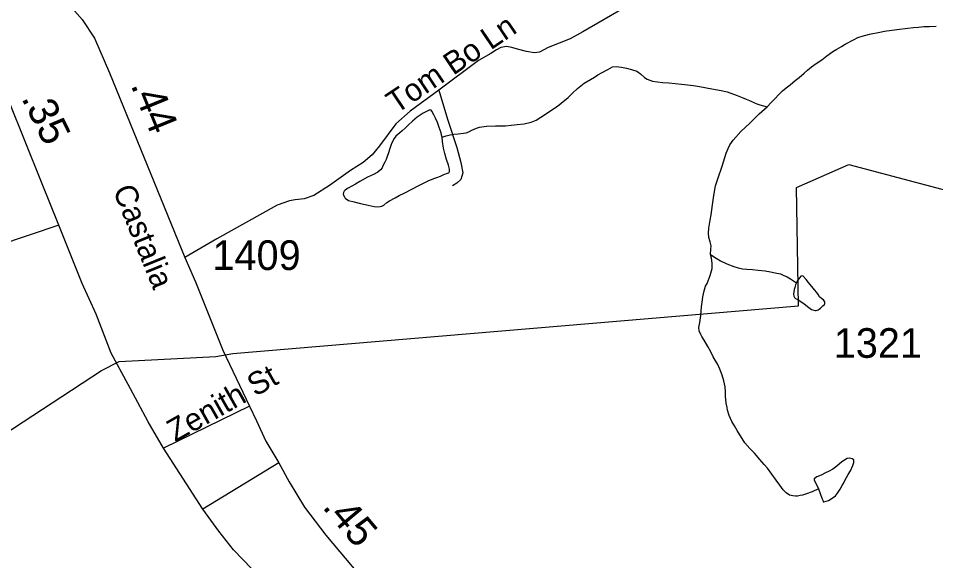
# Model space of a CAD drawing. Extents: x 2220236 to 2384410, y 720751 to 894131.
# Drawn here: x 2276098 to 2279964, y 851544 to 853830 of the extents above; entities that cross this region are included whole.
import ezdxf

# ---------------------------------------------------------------- set-up
doc = ezdxf.new("R2010")
doc.units = 0
for name, color, linetype in [('Exist Boundary Political City Limit New', 7, 'Continuous'), ('Exist Hydrographic Misc Water Feature', 7, 'Continuous'), ('Exist Hydrographic Pond Under 1500 Sq Ft', 7, 'Continuous'), ('Exist Road Non-System Type 51', 7, 'Continuous'), ('Exist Road Non-System Type 51 Label', 7, 'Continuous'), ('Exist Road Primary NC Attributed', 7, 'Continuous'), ('Exist Road Primary NC Service Mileage Hundredths English Label', 7, 'Continuous'), ('Exist Road Secondary Mileage Hundredths English Label', 7, 'Continuous'), ('Exist Road Secondary Type 51 Attributed', 7, 'Continuous'), ('Exist Road Secondary Type 51 Label', 7, 'Continuous'), ('Exist Road Secondary Type 51 Number Label', 7, 'Continuous'), ('Map Preparation Boundary City Limit Buffer Line', 7, 'Continuous')]:
    doc.layers.add(name, color=color, linetype=linetype)

msp = doc.modelspace()

# ---------------------------------------------------------------- linework, layer by layer
at = {"layer": 'Exist Boundary Political City Limit New'}
msp.add_lwpolyline([(2275493.2, 851720.9), (2276448, 852345.8), (2276522.8, 852383.2), (2276930.8, 852405), (2277002.2, 852417.5), (2279386.5, 852618.5), (2279377, 853117.1), (2279598.2, 853213.8), (2280196.2, 853054.8), (2280169.8, 852685.5), (2280464, 850997.9), (2280854.8, 848618.4), (2280988.8, 847823.7), (2281002.8, 847784.7), (2280068.5, 847043)], dxfattribs=at)
at = {"layer": 'Exist Hydrographic Misc Water Feature'}
for points in [[(2279253.3, 853457.8), (2279271.4, 853475.5), (2279319, 853524.7), (2279334.6, 853536.5), (2279350.7, 853550.3), (2279372.4, 853568.5), (2279388.4, 853580.6), (2279410.1, 853598.9), (2279424.1, 853611.1), (2279440.1, 853625.5), (2279459.8, 853639.8), (2279483.7, 853655.7), (2279505.4, 853671.7), (2279531, 853689.9), (2279547, 853700.3), (2279567.2, 853712.1), (2279583.1, 853720.9), (2279620.6, 853741.5), (2279636.5, 853749.3), (2279654.7, 853755.5), (2279684.7, 853763.7), (2279728.5, 853772), (2279748.3, 853776.5), (2279800.2, 853782.7), (2279846.3, 853789.3), (2279870.3, 853791), (2279892.3, 853793.2), (2279914.3, 853796), (2279938.3, 853796.2), (2279966.2, 853796.6)], [(2277883.5, 853328.8), (2277901.4, 853335), (2277917.2, 853339.6), (2277933, 853341.9), (2277951.1, 853343.8), (2277984.9, 853348.1), (2277997.2, 853352.1), (2278009.4, 853358.4), (2278029, 853366.8), (2278040.9, 853370.8), (2278070.8, 853375.1), (2278108.9, 853377.6), (2278137.1, 853377.7), (2278150.9, 853377.4), (2278174.9, 853379.5), (2278200.5, 853382.3), (2278229.8, 853385.6), (2278258.8, 853392.5), (2278280.3, 853401), (2278300.5, 853413), (2278332.1, 853435.3), (2278350.1, 853447.1), (2278370, 853459.8), (2278386, 853471.9), (2278415.7, 853495.9), (2278433.5, 853514.2), (2278455.2, 853534.4), (2278469.3, 853546.3), (2278482.9, 853556.8), (2278509.2, 853572.7), (2278526.8, 853582.8), (2278540.7, 853591.7), (2278558.6, 853601.2), (2278582.5, 853613.8), (2278602.4, 853625.5), (2278618.5, 853627.8), (2278628.3, 853626), (2278640.4, 853624.1), (2278660.4, 853620.4), (2278682.6, 853615), (2278704.4, 853607), (2278720.6, 853596.8), (2278736.6, 853581.1), (2278748.6, 853573.3), (2278770.8, 853565.6), (2278812.9, 853559.8), (2278839.8, 853558.3), (2278892.8, 853552.2), (2278942.9, 853547.3), (2278969.1, 853543.4), (2279021, 853533.2), (2279044.9, 853529.4), (2279066.4, 853525), (2279085.3, 853520.4), (2279127, 853504.7), (2279148.8, 853496.1), (2279166, 853489.2), (2279179.7, 853483.3), (2279197.6, 853475.4), (2279210.3, 853470.2), (2279223.6, 853465), (2279253.3, 853457.8)], [(2279015.3, 852834.6), (2279017.1, 852857.6), (2279017.4, 852871.7), (2279014.2, 852888.1), (2279008.6, 852906.9), (2279006.4, 852925), (2279008.5, 852945.7), (2279013.7, 852979), (2279018.1, 853001.2), (2279023.3, 853043.7), (2279029, 853083.6), (2279036.8, 853123.8), (2279046.6, 853153.8), (2279064.1, 853207.6), (2279081.6, 853262.3), (2279089.2, 853281.8), (2279097.1, 853296.4), (2279111, 853316.5), (2279142.5, 853352.9), (2279180.4, 853388.8), (2279219.9, 853427.4), (2279253.3, 853457.8)], [(2279470.4, 851846.1), (2279444.2, 851833.5), (2279420.1, 851825.2), (2279402.6, 851820.6), (2279392.4, 851818.2), (2279382.2, 851816.1), (2279373.3, 851815.3), (2279362.5, 851816.5), (2279348.5, 851820.1), (2279334.3, 851830.3), (2279321.1, 851842.7), (2279308, 851862), (2279291.4, 851882.6), (2279273.6, 851909.2), (2279255.4, 851933.6), (2279241.3, 851949.3), (2279223.1, 851971), (2279201, 851997), (2279180.7, 852017.1), (2279160.5, 852040.5), (2279148.1, 852058.8), (2279138.3, 852074.4), (2279127.8, 852092), (2279116.1, 852111.9), (2279105.7, 852130.2), (2279093.7, 852155.7), (2279087.3, 852178.1), (2279085.3, 852189.7), (2279081, 852207.8), (2279078.7, 852238), (2279078.4, 852256.1), (2279076.3, 852277.4), (2279071.8, 852302.1), (2279063.8, 852325.2), (2279053.9, 852351.7), (2279045.4, 852371.5), (2279027, 852403.1), (2279016.7, 852424), (2279004.3, 852447.2), (2278988.5, 852472.8), (2278978.6, 852488.7), (2278974.2, 852497), (2278968, 852512.6), (2278966.3, 852526.7), (2278970, 852548.6), (2278973.9, 852577.4), (2278977.6, 852614), (2278981.2, 852642.8), (2278983.1, 852656.6), (2278988.5, 852681), (2278994.5, 852701.6), (2279000.4, 852712.9), (2279014.1, 852745.5), (2279022, 852775.5), (2279021.5, 852797.8), (2279019.3, 852819.2), (2279015.3, 852834.6)], [(2279015.3, 852834.6), (2279039.6, 852819.4), (2279057.4, 852807.5), (2279083.7, 852795.5), (2279113.7, 852784.4), (2279131.6, 852778.1), (2279149.6, 852774.5), (2279167.9, 852772.4), (2279192.1, 852771.3), (2279216, 852769.1), (2279246.1, 852765.2), (2279268, 852762.2), (2279288, 852757.8), (2279309.8, 852752.4), (2279321.9, 852747.9), (2279338.1, 852740.4), (2279352, 852732.5), (2279376.9, 852715.6)]]:
    msp.add_lwpolyline(points, dxfattribs=at)
at = {"layer": 'Exist Hydrographic Pond Under 1500 Sq Ft'}
for points in [[(2277883.5, 853328.8), (2277881.1, 853337.1), (2277879.3, 853347), (2277872.2, 853369.4), (2277865.1, 853390.9), (2277856.7, 853409.1), (2277848.8, 853424), (2277840.6, 853439), (2277837.4, 853443), (2277832.5, 853444.7), (2277804.3, 853430.5), (2277778.7, 853414), (2277759, 853396.4), (2277740.9, 853380.3), (2277727.9, 853366.5), (2277715.2, 853355.3), (2277705.5, 853347.3), (2277689.5, 853333.9), (2277682, 853324.2), (2277675.5, 853311.2), (2277669.7, 853298.8), (2277663.5, 853281.9), (2277658.1, 853263), (2277652.9, 853247.7), (2277648.4, 853235.3), (2277642.6, 853223.3), (2277634.7, 853208.7), (2277630.6, 853200.6), (2277624.8, 853190.9), (2277613.5, 853181.3), (2277594.9, 853172.5), (2277569.1, 853159.9), (2277537.2, 853141.9), (2277519.3, 853131.4), (2277485.5, 853113.4), (2277475.8, 853105.4), (2277471.8, 853101.2), (2277467.7, 853095.7), (2277467.5, 853087.5), (2277471.9, 853077.6), (2277475.7, 853071.6), (2277489.6, 853062.5), (2277512.8, 853056.1), (2277540.2, 853050), (2277572.2, 853042.7), (2277598, 853036.3), (2277613.4, 853035.3), (2277622.3, 853036.8), (2277630.2, 853038.9), (2277638.2, 853043), (2277651.5, 853053.2), (2277662.1, 853061.2), (2277686, 853073.2), (2277703.6, 853083.3), (2277723.8, 853093.7), (2277759.3, 853111.7), (2277783.5, 853124.3), (2277825.3, 853144.7), (2277848.8, 853155.1), (2277861, 853158.7), (2277876.8, 853165), (2277891.1, 853171.2), (2277906.6, 853177.5), (2277912.6, 853179), (2277915.6, 853184.8), (2277914.5, 853193.7), (2277910.6, 853211.2), (2277902.2, 853235), (2277895.2, 853260.7), (2277889.8, 853282.8), (2277885.8, 853310.7), (2277883.5, 853328.8)], [(2279376.9, 852715.6), (2279373.8, 852706.8), (2279370.3, 852696.1), (2279368.2, 852687.3), (2279366, 852677.5), (2279364.8, 852666.7), (2279366.9, 852658.4), (2279369.1, 852652.8), (2279372.9, 852648.5), (2279383, 852645), (2279391.1, 852639.2), (2279400.8, 852632.5), (2279408.9, 852627.4), (2279417.3, 852620.6), (2279429.2, 852611.2), (2279441.2, 852602.8), (2279451.3, 852599.3), (2279456.2, 852598.5), (2279461.1, 852599.1), (2279469, 852601.5), (2279473.3, 852603.7), (2279479, 852607.9), (2279489, 852617.5), (2279495.1, 852624), (2279496.8, 852627.9), (2279497, 852635.4), (2279490.9, 852643.7), (2279484.8, 852647.8), (2279475.1, 852656.2), (2279468.7, 852665.5), (2279462.7, 852673.8), (2279452.8, 852686.2), (2279442.5, 852699.5), (2279434.2, 852708.9), (2279428.1, 852717.2), (2279418.2, 852728.9), (2279405.4, 852742.9), (2279402.1, 852744.6), (2279395.9, 852743.1), (2279392.2, 852738.3), (2279387.1, 852731.8), (2279381.7, 852724.7), (2279376.9, 852715.6)], [(2279574.2, 851867.9), (2279587.8, 851894.5), (2279595.6, 851906.8), (2279605.5, 851922), (2279615.1, 851944.8), (2279619, 851957.2), (2279618.9, 851968.7), (2279611.8, 851973.7), (2279601, 851976.2), (2279591.1, 851974.2), (2279568.9, 851960.5), (2279547.2, 851942.3), (2279531.2, 851930.1), (2279515.6, 851921.6), (2279499.7, 851913.7), (2279481.5, 851904.9), (2279463.6, 851897.1), (2279451.6, 851889.2), (2279451.9, 851885.2), (2279470.4, 851846.1)], [(2279470.4, 851846.1), (2279484.4, 851807.5), (2279488.5, 851799.2), (2279490.6, 851791.6), (2279492.6, 851791.5), (2279512.4, 851797.7), (2279532.3, 851809.7), (2279542.3, 851817.7), (2279550.4, 851828.1), (2279561.9, 851845.9), (2279570.1, 851860.5), (2279574.2, 851867.9)]]:
    msp.add_lwpolyline(points, dxfattribs=at)
at = {"layer": 'Exist Road Non-System Type 51'}
for p, q in [((2276267.9, 852958.3), (2275819.2, 852808.1)), ((2277071.5, 852195.4), (2276709.4, 852018.5)), ((2277195.3, 851956.2), (2276875.3, 851760.5))]:
    msp.add_line(p, q, dxfattribs=at)
for points in [[(2278683.7, 853892.6), (2278476.9, 853772.7), (2278423.3, 853744.2), (2278331.6, 853707.3), (2278293.8, 853686.9), (2278271.9, 853684.8), (2278239.8, 853690.4), (2278201.7, 853700), (2278177.6, 853707.9), (2278155.7, 853711.6), (2278131.8, 853707.4), (2278112.7, 853696.8), (2278089.5, 853682), (2278036.6, 853652.3), (2277870.4, 853527.4)], [(2277870.4, 853527.4), (2277749.8, 853438.4), (2277688.4, 853385.5), (2277620.7, 853292.3), (2277589, 853254.2), (2277550.9, 853222.4), (2277498, 853188.5), (2277409.1, 853125), (2277343.5, 853082.7), (2277302, 853069.8), (2277264.1, 853065.4), (2277240.5, 853060.6), (2277188.3, 853042.8), (2276935, 852900.5), (2276799.8, 852821.9)], [(2277870.4, 853527.4), (2277906.4, 853404.5), (2277946.6, 853286), (2277963.5, 853222.4), (2277971.4, 853178.2), (2277963.5, 853150.4), (2277946.6, 853135.6), (2277927.4, 853123.6)]]:
    msp.add_lwpolyline(points, dxfattribs=at)
at = {"layer": 'Exist Road Primary NC Attributed'}
msp.add_lwpolyline([(2278220.7, 850420.8), (2278085.2, 850552.1), (2277968.8, 850657.9), (2277805.9, 850806.2), (2277686.3, 850920.5), (2277593.2, 851003.1), (2277389, 851195.8), (2277281, 851299.6), (2277175.2, 851407.6), (2277082.1, 851509.2), (2277004.2, 851590.1), (2276943.5, 851668.6), (2276875.3, 851760.5), (2276709.4, 852018.5), (2276645.7, 852129.6), (2276601.3, 852211.2), (2276561.3, 852286.8), (2276488.7, 852418.7), (2276426.5, 852583.2), (2276367.2, 852712.2), (2276267.9, 852958.3), (2276195.4, 853139.1), (2276058.3, 853483)], dxfattribs=at)
at = {"layer": 'Exist Road Secondary Type 51 Attributed'}
msp.add_lwpolyline([(2276063.5, 854010.7), (2276122.8, 853998.9), (2276165.9, 853984.8), (2276194.2, 853970.3), (2276204.1, 853965.2), (2276277.6, 853914.4), (2276324.6, 853873), (2276366.5, 853825.4), (2276418.3, 853746.9), (2276482, 853600.1), (2276799.8, 852821.9), (2276844.9, 852719.6), (2276959.8, 852430.6), (2277071.5, 852195.4), (2277101.2, 852134), (2277141.4, 852047.1), (2277195.3, 851956.2), (2277238.7, 851875.6), (2277304.3, 851769.7), (2277393.2, 851651.1), (2277533.9, 851483.8)], dxfattribs=at)
at = {"layer": 'Map Preparation Boundary City Limit Buffer Line'}
msp.add_lwpolyline([(2275493.2, 851720.9), (2276448, 852345.8), (2276522.8, 852383.2), (2276930.8, 852405), (2277002.2, 852417.5), (2279386.5, 852618.5), (2279377, 853117.1), (2279598.2, 853213.8), (2280196.2, 853054.8), (2280169.8, 852685.5), (2280464, 850997.9), (2280854.8, 848618.4), (2280988.8, 847823.7), (2281002.8, 847784.7), (2280068.5, 847043)], dxfattribs=at)

# ---------------------------------------------------------------- texts
at = {"layer": 'Exist Road Non-System Type 51 Label'}
for s, rotation, p in [('Tom Bo Ln', 34.0379, (2277690.7, 853425.6)), ('Zenith St', 29.5505, (2276758.8, 852042.2))]:
    msp.add_text(s, height=95, rotation=rotation, dxfattribs=at).set_placement(p)
at = {"layer": 'Exist Road Primary NC Service Mileage Hundredths English Label'}
msp.add_text('.35', height=125, rotation=296.0501, dxfattribs=at).set_placement((2276109.4, 853494.4))
at = {"layer": 'Exist Road Secondary Mileage Hundredths English Label'}
for s, rotation, p in [('.44', 292.2107, (2276570.4, 853549.1)), ('.45', 310.0717, (2277375.9, 851768.8))]:
    msp.add_text(s, height=125, rotation=rotation, dxfattribs=at).set_placement(p)
at = {"layer": 'Exist Road Secondary Type 51 Label'}
msp.add_text('Castalia', height=95, rotation=292.174, dxfattribs=at).set_placement((2276494.7, 853106.7))
at = {"layer": 'Exist Road Secondary Type 51 Number Label'}
for s, p in [('1409', (2276915.9, 852769.3)), ('1321', (2279534.5, 852399))]:
    msp.add_text(s, height=125, dxfattribs=at).set_placement(p)

doc.saveas('drawing.dxf')
